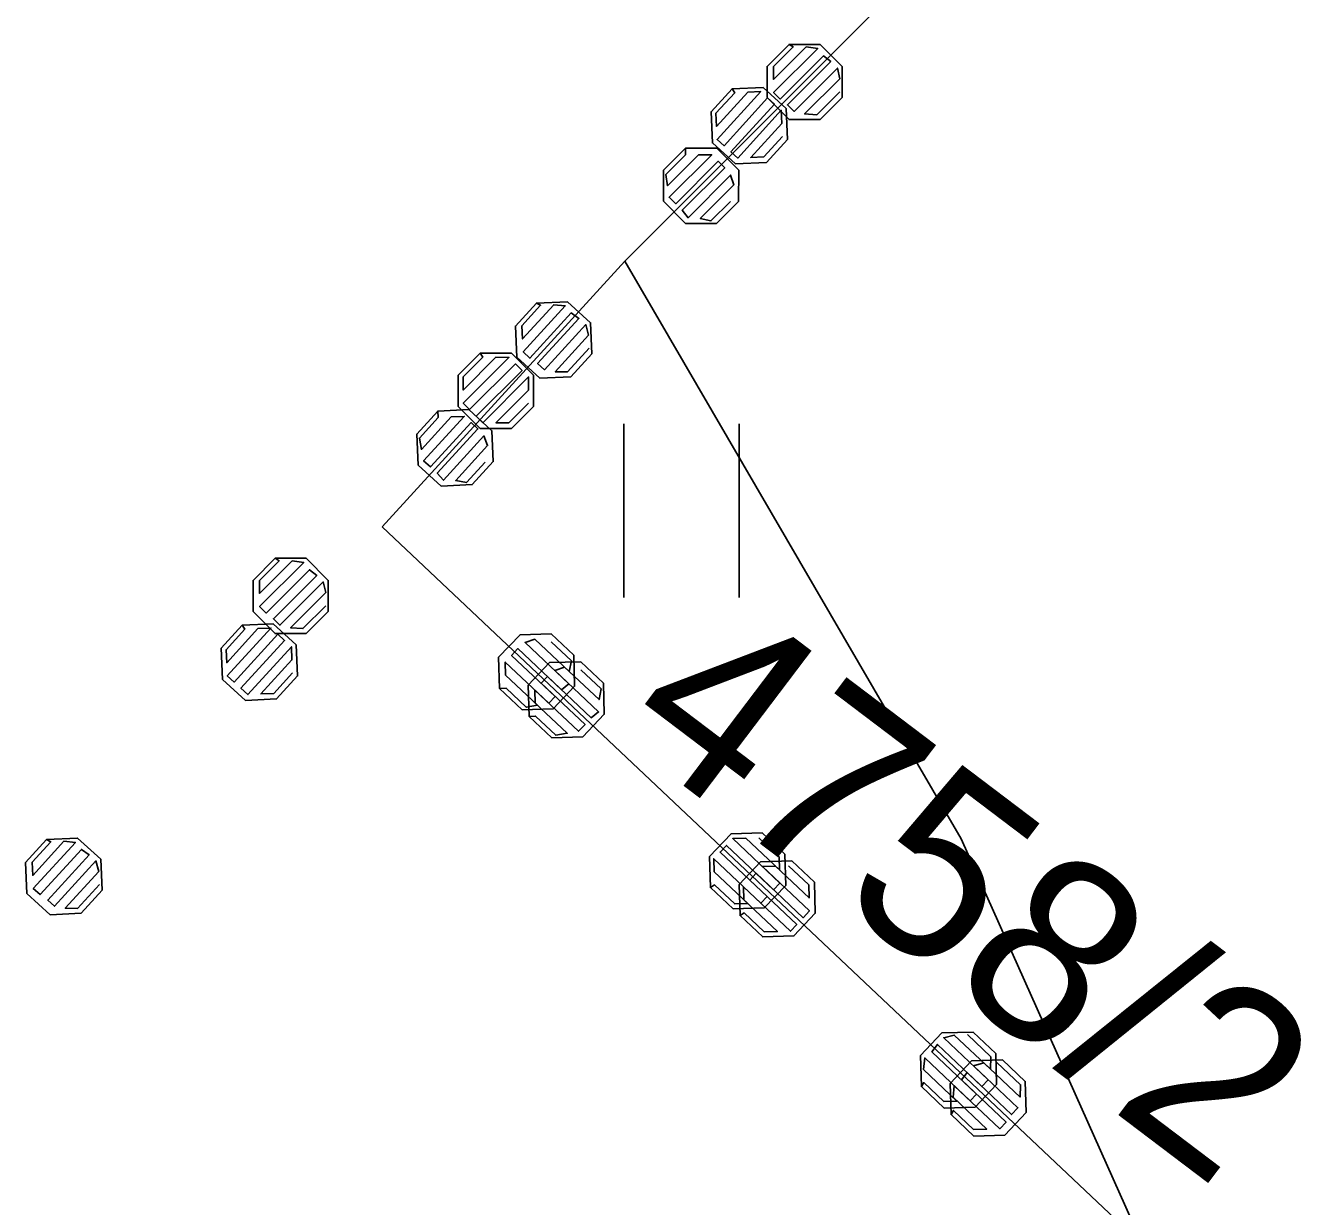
# Model space of a CAD drawing. Extents: x -266179 to -264727, y -1243225 to -1241702.
# Drawn here: x -266065.79 to -266054.73, y -1242717.88 to -1242707.66 of the extents above; entities that cross this region are included whole.
import ezdxf

# ---------------------------------------------------------------- set-up
doc = ezdxf.new("R2010")
doc.units = 0
for name, color, linetype in [('Vrstva 1', 7, 'Continuous'), ('Vrstva 19', 7, 'Continuous'), ('Vrstva 21', 7, 'Continuous')]:
    doc.layers.add(name, color=color, linetype=linetype)

msp = doc.modelspace()

# ---------------------------------------------------------------- linework, layer by layer
at = {"layer": 'Vrstva 1'}
for p, q in [((-266060.6, -1242709.7), (-266058.4, -1242707.5)), ((-266062.7, -1242712), (-266060.6, -1242709.7)), ((-266060.6, -1242709.7), (-266057.69, -1242714.7)), ((-266060.61, -1242711.11), (-266060.61, -1242712.61)), ((-266059.61, -1242712.61), (-266059.61, -1242711.11)), ((-266056.12, -1242718.21), (-266062.7, -1242712)), ((-266057.69, -1242714.7), (-266056.12, -1242718.21))]:
    msp.add_line(p, q, dxfattribs=at)
at = {"layer": 'Vrstva 19'}
for p, q in [((-266060.6, -1242709.7), (-266058.4, -1242707.5)), ((-266062.7, -1242712), (-266060.6, -1242709.7)), ((-266056.12, -1242718.21), (-266062.7, -1242712))]:
    msp.add_line(p, q, dxfattribs=at)
for points in [[(-266059.179, -1242707.825), (-266058.911, -1242707.826), (-266058.72, -1242708.017), (-266058.72, -1242708.285), (-266058.911, -1242708.476), (-266059.18, -1242708.476), (-266059.37, -1242708.285), (-266059.37, -1242708.016), (-266059.179, -1242707.825), (-266059.144, -1242707.847), (-266059.314, -1242708.016), (-266059.314, -1242708.129), (-266059.031, -1242707.847), (-266058.932, -1242707.861), (-266059.314, -1242708.243), (-266059.257, -1242708.299), (-266058.882, -1242707.925), (-266058.819, -1242707.974), (-266059.194, -1242708.349), (-266059.137, -1242708.405), (-266058.762, -1242708.031), (-266058.741, -1242708.123), (-266059.045, -1242708.427), (-266058.939, -1242708.434), (-266058.741, -1242708.236)], [(-266059.673, -1242708.21), (-266059.404, -1242708.198), (-266059.205, -1242708.38), (-266059.193, -1242708.648), (-266059.375, -1242708.848), (-266059.643, -1242708.86), (-266059.843, -1242708.678), (-266059.855, -1242708.409), (-266059.673, -1242708.21), (-266059.65, -1242708.244), (-266059.812, -1242708.422), (-266059.807, -1242708.535), (-266059.537, -1242708.239), (-266059.424, -1242708.234), (-266059.802, -1242708.648), (-266059.742, -1242708.702), (-266059.365, -1242708.288), (-266059.306, -1242708.342), (-266059.683, -1242708.756), (-266059.624, -1242708.809), (-266059.247, -1242708.396), (-266059.242, -1242708.509), (-266059.511, -1242708.804), (-266059.398, -1242708.799), (-266059.236, -1242708.622)], [(-266060.075, -1242708.724), (-266059.806, -1242708.724), (-266059.615, -1242708.915), (-266059.616, -1242709.184), (-266059.807, -1242709.375), (-266060.075, -1242709.374), (-266060.266, -1242709.183), (-266060.266, -1242708.915), (-266060.075, -1242708.724), (-266060.075, -1242708.781), (-266060.245, -1242708.95), (-266060.231, -1242709.049), (-266059.962, -1242708.781), (-266059.849, -1242708.781), (-266060.217, -1242709.148), (-266060.16, -1242709.205), (-266059.792, -1242708.837), (-266059.736, -1242708.894), (-266060.104, -1242709.261), (-266060.054, -1242709.325), (-266059.686, -1242708.957), (-266059.658, -1242709.042), (-266059.948, -1242709.332), (-266059.856, -1242709.353), (-266059.686, -1242709.184)], [(-266061.365, -1242710.064), (-266061.097, -1242710.052), (-266060.897, -1242710.234), (-266060.885, -1242710.502), (-266061.067, -1242710.702), (-266061.335, -1242710.714), (-266061.535, -1242710.532), (-266061.547, -1242710.263), (-266061.365, -1242710.064), (-266061.329, -1242710.083), (-266061.491, -1242710.261), (-266061.485, -1242710.374), (-266061.216, -1242710.078), (-266061.116, -1242710.088), (-266061.48, -1242710.487), (-266061.421, -1242710.541), (-266061.064, -1242710.149), (-266060.998, -1242710.196), (-266061.355, -1242710.587), (-266061.296, -1242710.641), (-266060.939, -1242710.25), (-266060.914, -1242710.341), (-266061.203, -1242710.658), (-266061.097, -1242710.66), (-266060.908, -1242710.454)], [(-266061.851, -1242710.498), (-266061.582, -1242710.498), (-266061.391, -1242710.689), (-266061.391, -1242710.958), (-266061.582, -1242711.149), (-266061.851, -1242711.149), (-266062.042, -1242710.958), (-266062.042, -1242710.689), (-266061.851, -1242710.498), (-266061.829, -1242710.533), (-266061.999, -1242710.703), (-266061.999, -1242710.816), (-266061.716, -1242710.533), (-266061.603, -1242710.534), (-266061.999, -1242710.929), (-266061.943, -1242710.986), (-266061.547, -1242710.59), (-266061.49, -1242710.647), (-266061.886, -1242711.043), (-266061.83, -1242711.099), (-266061.433, -1242710.703), (-266061.433, -1242710.816), (-266061.716, -1242711.099), (-266061.603, -1242711.099), (-266061.434, -1242710.93)], [(-266062.219, -1242710.998), (-266061.951, -1242710.986), (-266061.751, -1242711.168), (-266061.739, -1242711.436), (-266061.921, -1242711.635), (-266062.189, -1242711.648), (-266062.389, -1242711.466), (-266062.401, -1242711.197), (-266062.219, -1242710.998), (-266062.216, -1242711.054), (-266062.378, -1242711.232), (-266062.36, -1242711.33), (-266062.103, -1242711.049), (-266061.99, -1242711.044), (-266062.341, -1242711.428), (-266062.282, -1242711.482), (-266061.931, -1242711.098), (-266061.872, -1242711.152), (-266062.223, -1242711.536), (-266062.17, -1242711.597), (-266061.82, -1242711.213), (-266061.788, -1242711.297), (-266062.064, -1242711.6), (-266061.971, -1242711.617), (-266061.809, -1242711.439)], [(-266063.626, -1242712.272), (-266063.357, -1242712.272), (-266063.167, -1242712.463), (-266063.167, -1242712.732), (-266063.358, -1242712.923), (-266063.626, -1242712.923), (-266063.817, -1242712.732), (-266063.817, -1242712.463), (-266063.626, -1242712.272), (-266063.591, -1242712.293), (-266063.761, -1242712.463), (-266063.761, -1242712.576), (-266063.478, -1242712.293), (-266063.379, -1242712.308), (-266063.761, -1242712.689), (-266063.704, -1242712.746), (-266063.329, -1242712.371), (-266063.266, -1242712.421), (-266063.64, -1242712.795), (-266063.584, -1242712.852), (-266063.209, -1242712.477), (-266063.188, -1242712.569), (-266063.492, -1242712.873), (-266063.386, -1242712.88), (-266063.188, -1242712.683)], [(-266063.911, -1242712.852), (-266063.643, -1242712.84), (-266063.443, -1242713.022), (-266063.431, -1242713.29), (-266063.613, -1242713.489), (-266063.881, -1242713.502), (-266064.081, -1242713.32), (-266064.093, -1242713.051), (-266063.911, -1242712.852), (-266063.888, -1242712.886), (-266064.05, -1242713.063), (-266064.045, -1242713.176), (-266063.775, -1242712.881), (-266063.662, -1242712.876), (-266064.04, -1242713.289), (-266063.981, -1242713.343), (-266063.603, -1242712.93), (-266063.544, -1242712.984), (-266063.922, -1242713.397), (-266063.862, -1242713.451), (-266063.485, -1242713.038), (-266063.48, -1242713.151), (-266063.749, -1242713.446), (-266063.636, -1242713.441), (-266063.475, -1242713.264)], [(-266061.685, -1242713.398), (-266061.693, -1242713.129), (-266061.507, -1242712.933), (-266061.239, -1242712.925), (-266061.042, -1242713.11), (-266061.035, -1242713.379), (-266061.22, -1242713.575), (-266061.488, -1242713.583), (-266061.685, -1242713.398), (-266061.628, -1242713.396), (-266061.454, -1242713.561), (-266061.355, -1242713.544), (-266061.632, -1242713.283), (-266061.635, -1242713.17), (-266061.257, -1242713.527), (-266061.202, -1242713.469), (-266061.58, -1242713.112), (-266061.525, -1242713.054), (-266061.147, -1242713.41), (-266061.085, -1242713.359), (-266061.463, -1242713.002), (-266061.379, -1242712.972), (-266061.081, -1242713.253), (-266061.062, -1242713.16), (-266061.237, -1242712.996)], [(-266061.429, -1242713.64), (-266061.436, -1242713.371), (-266061.251, -1242713.175), (-266060.982, -1242713.167), (-266060.786, -1242713.352), (-266060.778, -1242713.621), (-266060.964, -1242713.817), (-266061.232, -1242713.825), (-266061.429, -1242713.64), (-266061.372, -1242713.638), (-266061.198, -1242713.803), (-266061.099, -1242713.786), (-266061.375, -1242713.525), (-266061.379, -1242713.412), (-266061, -1242713.769), (-266060.945, -1242713.71), (-266061.324, -1242713.354), (-266061.269, -1242713.295), (-266060.891, -1242713.652), (-266060.828, -1242713.601), (-266061.207, -1242713.244), (-266061.123, -1242713.213), (-266060.824, -1242713.495), (-266060.806, -1242713.402), (-266060.98, -1242713.238)], [(-266065.603, -1242714.706), (-266065.335, -1242714.693), (-266065.135, -1242714.875), (-266065.123, -1242715.144), (-266065.305, -1242715.343), (-266065.573, -1242715.356), (-266065.773, -1242715.173), (-266065.785, -1242714.905), (-266065.603, -1242714.706), (-266065.567, -1242714.725), (-266065.729, -1242714.902), (-266065.723, -1242715.016), (-266065.454, -1242714.72), (-266065.354, -1242714.73), (-266065.718, -1242715.129), (-266065.659, -1242715.182), (-266065.302, -1242714.791), (-266065.236, -1242714.838), (-266065.593, -1242715.229), (-266065.534, -1242715.283), (-266065.177, -1242714.891), (-266065.152, -1242714.982), (-266065.442, -1242715.3), (-266065.335, -1242715.302), (-266065.146, -1242715.095)], [(-266059.86, -1242715.121), (-266059.867, -1242714.852), (-266059.682, -1242714.656), (-266059.413, -1242714.648), (-266059.217, -1242714.833), (-266059.209, -1242715.102), (-266059.395, -1242715.298), (-266059.663, -1242715.306), (-266059.86, -1242715.121), (-266059.825, -1242715.098), (-266059.65, -1242715.263), (-266059.537, -1242715.26), (-266059.828, -1242714.985), (-266059.831, -1242714.872), (-266059.424, -1242715.257), (-266059.369, -1242715.199), (-266059.776, -1242714.814), (-266059.722, -1242714.756), (-266059.314, -1242715.14), (-266059.259, -1242715.082), (-266059.667, -1242714.698), (-266059.554, -1242714.695), (-266059.263, -1242714.969), (-266059.266, -1242714.856), (-266059.44, -1242714.691)], [(-266059.603, -1242715.363), (-266059.611, -1242715.094), (-266059.426, -1242714.898), (-266059.157, -1242714.89), (-266058.961, -1242715.075), (-266058.953, -1242715.344), (-266059.138, -1242715.54), (-266059.407, -1242715.548), (-266059.603, -1242715.363), (-266059.569, -1242715.34), (-266059.394, -1242715.505), (-266059.281, -1242715.502), (-266059.572, -1242715.227), (-266059.575, -1242715.114), (-266059.168, -1242715.499), (-266059.113, -1242715.44), (-266059.52, -1242715.056), (-266059.465, -1242714.998), (-266059.058, -1242715.382), (-266059.003, -1242715.324), (-266059.41, -1242714.94), (-266059.297, -1242714.936), (-266059.006, -1242715.211), (-266059.01, -1242715.098), (-266059.184, -1242714.933)], [(-266058.034, -1242716.844), (-266058.042, -1242716.575), (-266057.857, -1242716.379), (-266057.588, -1242716.371), (-266057.392, -1242716.556), (-266057.384, -1242716.825), (-266057.569, -1242717.021), (-266057.838, -1242717.029), (-266058.034, -1242716.844), (-266058.014, -1242716.808), (-266057.84, -1242716.972), (-266057.727, -1242716.969), (-266058.017, -1242716.695), (-266058.006, -1242716.595), (-266057.613, -1242716.966), (-266057.559, -1242716.908), (-266057.944, -1242716.544), (-266057.896, -1242716.479), (-266057.511, -1242716.843), (-266057.456, -1242716.785), (-266057.841, -1242716.421), (-266057.75, -1242716.397), (-266057.437, -1242716.692), (-266057.433, -1242716.586), (-266057.637, -1242716.394)], [(-266057.778, -1242717.085), (-266057.786, -1242716.817), (-266057.601, -1242716.621), (-266057.332, -1242716.613), (-266057.136, -1242716.798), (-266057.128, -1242717.067), (-266057.313, -1242717.263), (-266057.582, -1242717.271), (-266057.778, -1242717.085), (-266057.758, -1242717.05), (-266057.583, -1242717.214), (-266057.47, -1242717.211), (-266057.761, -1242716.936), (-266057.75, -1242716.837), (-266057.357, -1242717.208), (-266057.302, -1242717.15), (-266057.688, -1242716.786), (-266057.64, -1242716.721), (-266057.255, -1242717.085), (-266057.2, -1242717.026), (-266057.585, -1242716.663), (-266057.494, -1242716.639), (-266057.181, -1242716.934), (-266057.177, -1242716.828), (-266057.381, -1242716.635)]]:
    msp.add_lwpolyline(points, dxfattribs=at)
at = {"layer": 'Vrstva 21'}
for p, q in [((-266060.6, -1242709.7), (-266058.4, -1242707.5)), ((-266062.7, -1242712), (-266060.6, -1242709.7)), ((-266056.12, -1242718.21), (-266062.7, -1242712))]:
    msp.add_line(p, q, dxfattribs=at)

# ---------------------------------------------------------------- texts
at = {"layer": 'Vrstva 1'}
msp.add_text('4758/2', height=1.6, rotation=322.8617, dxfattribs=at).set_placement((-266060.685, -1242713.792))

doc.saveas('drawing.dxf')
